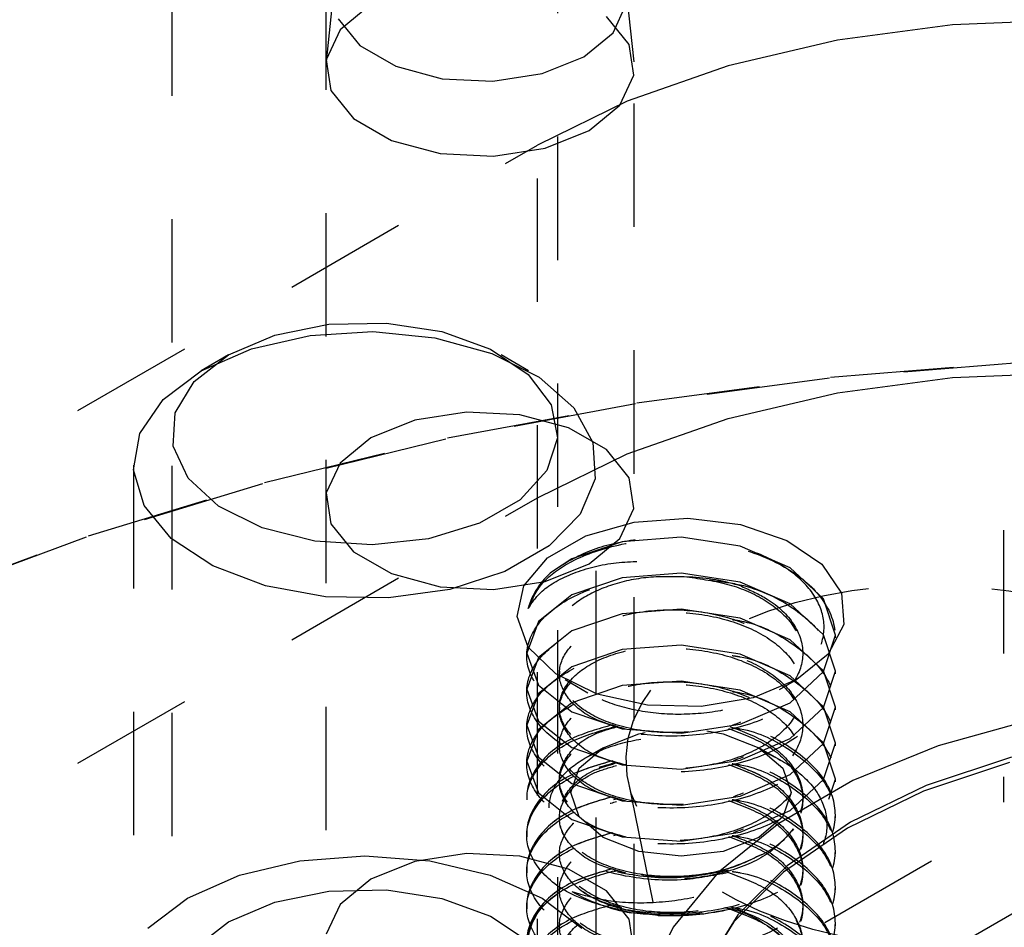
# Model space of a CAD drawing. Header units: inches. Extents: x 1907 to 2452, y -210 to -54.
# Tile 294 of 656: x 1997.147 to 1997.945, y -193.632 to -192.896. Entities that reach past the tile are written whole.
import ezdxf

# ---------------------------------------------------------------- set-up
doc = ezdxf.new("R2010")
doc.units = ezdxf.units.IN
doc.header["$LTSCALE"] = 0.5
doc.header["$MEASUREMENT"] = 0
doc.linetypes.add('HIDDEN', pattern=[0.225, 0.15, -0.075])
doc.layers.add('SID-M-H', color=4, linetype='HIDDEN')

msp = doc.modelspace()

# ---------------------------------------------------------------- linework, layer by layer
at = {"layer": 'SID-M-H'}
for p, q in [((1997.3951, -191.65277), (1997.3951, -194.06393)), ((1997.6451, -194.06393), (1997.6451, -191.65277)), ((1997.27051, -192.05771), (1997.27051, -193.69079)), ((1997.58301, -193.69079), (1997.58301, -192.05771)), ((1997.40145, -192.87333), (1997.39534, -192.93027)), ((1997.64486, -192.93027), (1997.63875, -192.87333)), ((1997.43171, -192.88371), (1997.40681, -192.90424)), ((1997.62784, -192.90658), (1997.63852, -192.88356)), ((1997.40528, -192.89534), (1997.42272, -192.91694)), ((1997.64084, -192.91606), (1997.62249, -192.89335)), ((1997.99837, -192.89649), (1997.90293, -192.90016)), ((1997.40681, -192.90424), (1997.39558, -192.92845)), ((1997.60416, -192.9261), (1997.62784, -192.90658)), ((1997.90293, -192.90016), (1997.80972, -192.91254)), ((1997.80972, -192.91254), (1997.7211, -192.93333)), ((1997.42272, -192.91694), (1997.45192, -192.93379)), ((1997.64463, -192.94103), (1997.64084, -192.91606)), ((1997.39558, -192.92845), (1997.39936, -192.95341)), ((1997.57034, -192.93977), (1997.60416, -192.9261)), ((1997.45192, -192.93379), (1997.48933, -192.94387)), ((1997.7211, -192.93333), (1997.63934, -192.96199)), ((1997.48933, -192.94387), (1997.53046, -192.94594)), ((1997.53046, -192.94594), (1997.57034, -192.93977)), ((1997.63339, -192.96523), (1997.64463, -192.94103)), ((1997.39936, -192.95341), (1997.41771, -192.97613)), ((1997.63934, -192.96199), (1997.56653, -192.9978)), ((1997.60849, -192.98576), (1997.63339, -192.96523)), ((1997.41771, -192.97613), (1997.4484, -192.99385)), ((1997.57293, -193.00014), (1997.60849, -192.98576)), ((1997.4484, -192.99385), (1997.48775, -193.00444)), ((1997.02113, -193.31265), (1997.56653, -192.9978)), ((1997.531, -193.00662), (1997.57293, -193.00014)), ((1997.56653, -194.32468), (1997.56653, -192.9978)), ((1997.48775, -193.00444), (1997.531, -193.00662)), ((1997.79934, -193.62772), (1998.67463, -193.12242)), ((1997.35375, -193.15173), (1997.39771, -193.14285)), ((1997.39771, -193.14285), (1997.44426, -193.14185)), ((1997.44426, -193.14185), (1997.48925, -193.14881)), ((1997.31628, -193.1677), (1997.35375, -193.15173)), ((1997.33487, -193.16265), (1997.38237, -193.15184)), ((1997.38237, -193.15184), (1997.43316, -193.14882)), ((1997.43316, -193.14882), (1997.48348, -193.15383)), ((1997.48348, -193.15383), (1997.5296, -193.16649)), ((1997.48925, -193.14881), (1997.52868, -193.16311)), ((1997.28862, -193.18934), (1997.31628, -193.1677)), ((1997.31626, -193.16771), (1997.29416, -193.18047)), ((1997.29418, -193.18046), (1997.33487, -193.16265)), ((1997.52868, -193.16311), (1997.55906, -193.18349)), ((1997.5296, -193.16649), (1997.56808, -193.18586)), ((1997.55937, -193.18047), (1997.53727, -193.16771)), ((1997.96303, -193.17361), (1997.80327, -193.1866)), ((1997.80398, -193.18563), (1997.96341, -193.17267)), ((1997.26333, -193.20395), (1997.29418, -193.18046)), ((1997.55906, -193.18349), (1997.57769, -193.20814)), ((1997.56808, -193.18586), (1997.59609, -193.21051)), ((1997.64708, -193.20645), (1997.80398, -193.18563)), ((1997.80972, -193.19833), (1997.90293, -193.18595)), ((1997.90293, -193.18595), (1997.99837, -193.18228)), ((1997.27324, -193.21471), (1997.28862, -193.18934)), ((1997.80327, -193.1866), (1997.64604, -193.20746)), ((1997.7211, -193.21912), (1997.80972, -193.19833)), ((1997.24459, -193.23137), (1997.26333, -193.20395)), ((1997.64604, -193.20746), (1997.4925, -193.23605)), ((1997.49385, -193.23498), (1997.64708, -193.20645)), ((1997.57769, -193.20814), (1997.5829, -193.23486)), ((1997.2715, -193.24158), (1997.27324, -193.21471)), ((1997.50921, -193.21396), (1997.46727, -193.22045)), ((1997.55245, -193.21615), (1997.50921, -193.21396)), ((1997.5918, -193.22674), (1997.55245, -193.21615)), ((1997.59609, -193.21051), (1997.61154, -193.23861)), ((1997.46727, -193.22045), (1997.43171, -193.23482)), ((1997.63934, -193.24778), (1997.7211, -193.21912)), ((1997.23937, -193.2607), (1997.24459, -193.23137)), ((1997.62249, -193.24446), (1997.5918, -193.22674)), ((1997.28355, -193.26755), (1997.2715, -193.24158)), ((1997.4925, -193.23605), (1997.34378, -193.27216)), ((1997.34545, -193.27101), (1997.49385, -193.23498)), ((1997.43171, -193.23482), (1997.40681, -193.25535)), ((1997.5829, -193.23486), (1997.57424, -193.26127)), ((1997.61154, -193.23861), (1997.61328, -193.26807)), ((1997.56653, -193.28359), (1997.63934, -193.24778)), ((1997.64084, -193.26717), (1997.62249, -193.24446)), ((1997.23926, -193.257), (1997.23926, -194.24255)), ((1997.40681, -193.25535), (1997.39558, -193.27956)), ((1997.61426, -194.24255), (1997.61426, -193.257)), ((1997.24805, -193.28974), (1997.23937, -193.2607)), ((1997.57424, -193.26127), (1997.55248, -193.28505)), ((1997.34378, -193.27216), (1997.20099, -193.31551)), ((1997.20295, -193.31427), (1997.34545, -193.27101)), ((1997.30833, -193.29032), (1997.28355, -193.26755)), ((1997.61328, -193.26807), (1997.60119, -193.29671)), ((1997.64463, -193.29214), (1997.64084, -193.26717)), ((1997.39558, -193.27956), (1997.39936, -193.30453)), ((1997.02113, -193.59844), (1997.56653, -193.28359)), ((1997.26998, -193.31637), (1997.24805, -193.28974)), ((1997.55248, -193.28505), (1997.51955, -193.30406)), ((1997.34363, -193.30786), (1997.30833, -193.29032)), ((1997.60119, -193.29671), (1997.57616, -193.3224)), ((1997.63339, -193.31635), (1997.64463, -193.29214)), ((1997.39936, -193.30453), (1997.41771, -193.32724)), ((1997.51955, -193.30406), (1997.47837, -193.31662)), ((1997.60577, -193.31422), (1997.64504, -193.30313)), ((1997.64504, -193.30313), (1997.68843, -193.30001)), ((1997.68843, -193.30001), (1997.73122, -193.30519)), ((1997.73122, -193.30519), (1997.76878, -193.31811)), ((1997.38632, -193.31861), (1997.34363, -193.30786)), ((1997.9443, -193.30968), (1997.9443, -193.53014)), ((1997.20099, -193.31551), (1997.06518, -193.36578)), ((1997.06743, -193.36444), (1997.20295, -193.31427)), ((1997.30354, -193.33858), (1997.26998, -193.31637)), ((1997.4326, -193.32162), (1997.38632, -193.31861)), ((1997.47837, -193.31662), (1997.4326, -193.32162)), ((1997.57485, -193.33206), (1997.60577, -193.31422)), ((1997.63511, -193.31906), (1997.59455, -193.33288)), ((1997.60849, -193.33687), (1997.63339, -193.31635)), ((1997.68294, -193.31539), (1997.63511, -193.31906)), ((1997.73078, -193.3227), (1997.68294, -193.31539)), ((1997.76878, -193.31811), (1997.79703, -193.33737)), ((1997.41771, -193.32724), (1997.4484, -193.34496)), ((1997.57616, -193.3224), (1997.54006, -193.34325)), ((1997.77133, -193.34017), (1997.73078, -193.3227)), ((1997.55565, -193.35474), (1997.57485, -193.33206)), ((1997.57293, -193.35125), (1997.60849, -193.33687)), ((1997.59455, -193.33288), (1997.57874, -193.34313)), ((1997.79703, -193.33737), (1997.81293, -193.36088)), ((1997.34623, -193.35475), (1997.30354, -193.33858)), ((1997.4484, -193.34496), (1997.48775, -193.35555)), ((1997.54006, -193.34325), (1997.49555, -193.35769)), ((1997.68294, -193.34455), (1997.63511, -193.34822)), ((1997.73078, -193.35187), (1997.68294, -193.34455)), ((1997.79843, -193.3654), (1997.77133, -193.34017)), ((1997.531, -193.35774), (1997.57293, -193.35125)), ((1997.63511, -193.34822), (1997.59455, -193.36204)), ((1997.77133, -193.36933), (1997.73078, -193.35187)), ((1997.3949, -193.36367), (1997.34623, -193.35475)), ((1997.49555, -193.35769), (1997.44594, -193.36467)), ((1997.48775, -193.35555), (1997.531, -193.35774)), ((1997.55024, -193.37978), (1997.55565, -193.35474)), ((1997.81293, -193.36088), (1997.81473, -193.3861)), ((1997.44594, -193.36467), (1997.3949, -193.36367)), ((1997.59455, -193.36204), (1997.56746, -193.38363)), ((1997.79843, -193.39456), (1997.77133, -193.36933)), ((1997.80794, -193.39484), (1997.79843, -193.3654)), ((1997.63511, -193.37738), (1997.59455, -193.3912)), ((1997.68294, -193.37371), (1997.63511, -193.37738)), ((1997.73078, -193.38103), (1997.68294, -193.37371)), ((1997.55921, -193.40448), (1997.55024, -193.37978)), ((1997.56746, -193.38363), (1997.55794, -193.40942)), ((1997.77133, -193.39849), (1997.73078, -193.38103)), ((1997.59455, -193.3912), (1997.56746, -193.41279)), ((1997.81473, -193.3861), (1997.80226, -193.41029)), ((1997.79843, -193.42373), (1997.77133, -193.39849)), ((1997.80794, -193.424), (1997.79843, -193.39456)), ((1997.79843, -193.42428), (1997.80794, -193.39484)), ((1997.80794, -193.39697), (1997.80794, -193.39484)), ((1997.55794, -193.40942), (1997.55794, -193.41155)), ((1997.55794, -193.40942), (1997.56746, -193.43521)), ((1997.58159, -193.42617), (1997.55921, -193.40448)), ((1997.63511, -193.40655), (1997.59455, -193.42037)), ((1997.68294, -193.40287), (1997.63511, -193.40655)), ((1997.73078, -193.41019), (1997.68294, -193.40287)), ((1997.56746, -193.41279), (1997.55794, -193.43858)), ((1997.77133, -193.42766), (1997.73078, -193.41019)), ((1997.80226, -193.41029), (1997.77685, -193.43083)), ((1997.59455, -193.42037), (1997.56746, -193.44195)), ((1997.58436, -193.424), (1997.58436, -193.42613)), ((1997.77133, -193.44951), (1997.79843, -193.42428)), ((1997.80794, -193.45316), (1997.79843, -193.42373)), ((1997.79843, -193.45344), (1997.80794, -193.424)), ((1997.80794, -193.42613), (1997.80794, -193.424)), ((1997.61496, -193.44248), (1997.58159, -193.42617)), ((1997.58901, -193.43082), (1997.60745, -193.44147)), ((1997.68294, -193.43204), (1997.63511, -193.43571)), ((1997.73078, -193.43935), (1997.68294, -193.43204)), ((1997.77685, -193.43083), (1997.74127, -193.44549)), ((1997.76278, -193.43895), (1997.77687, -193.43082)), ((1997.79843, -193.45289), (1997.77133, -193.42766)), ((1997.55794, -193.43858), (1997.55794, -193.44071)), ((1997.55794, -193.43858), (1997.56746, -193.46438)), ((1997.56746, -193.43521), (1997.59455, -193.4568)), ((1997.63511, -193.43571), (1997.59455, -193.44953)), ((1997.77133, -193.45682), (1997.73078, -193.43935)), ((1997.56746, -193.44195), (1997.55794, -193.46775)), ((1997.59455, -193.44953), (1997.56746, -193.47112)), ((1997.65569, -193.45165), (1997.61496, -193.44248)), ((1997.74127, -193.44549), (1997.69937, -193.4527)), ((1997.73078, -193.46698), (1997.77133, -193.44951)), ((1997.58436, -193.45316), (1997.58436, -193.45529)), ((1997.59455, -193.4568), (1997.63511, -193.47062)), ((1997.69937, -193.4527), (1997.65569, -193.45165)), ((1997.77133, -193.47867), (1997.79843, -193.45344)), ((1997.79843, -193.48205), (1997.77133, -193.45682)), ((1997.80794, -193.48233), (1997.79843, -193.45289)), ((1997.79843, -193.4826), (1997.80794, -193.45316)), ((1997.80794, -193.45529), (1997.80794, -193.45316)), ((1997.56746, -193.46438), (1997.59455, -193.48596)), ((1997.96776, -193.46329), (1997.89125, -193.4844)), ((1997.55794, -193.46775), (1997.55794, -193.46987)), ((1997.55794, -193.46775), (1997.56746, -193.49354)), ((1997.56746, -193.47112), (1997.55794, -193.49691)), ((1997.63511, -193.47062), (1997.68294, -193.47429)), ((1997.68294, -193.47429), (1997.73078, -193.46698)), ((1997.70394, -193.47233), (1997.71711, -193.4748)), ((1997.61981, -193.48598), (1997.64877, -193.4748)), ((1997.64877, -193.4748), (1997.65378, -193.47371)), ((1997.71711, -193.4748), (1997.74608, -193.48598)), ((1997.73078, -193.49614), (1997.77133, -193.47867)), ((1997.58436, -193.48233), (1997.58436, -193.48445)), ((1997.59455, -193.48596), (1997.63511, -193.49978)), ((1997.60045, -193.5027), (1997.61981, -193.48598)), ((1997.6198, -193.48598), (1997.60572, -193.49411)), ((1997.74608, -193.48598), (1997.76543, -193.5027)), ((1997.76433, -193.49652), (1997.74609, -193.48598)), ((1997.77133, -193.50784), (1997.79843, -193.4826)), ((1997.80794, -193.51149), (1997.79843, -193.48205)), ((1997.79843, -193.51176), (1997.80794, -193.48233)), ((1997.80794, -193.48445), (1997.80794, -193.48233)), ((1997.89125, -193.4844), (1997.82201, -193.51267)), ((1997.55794, -193.49691), (1997.55794, -193.49903)), ((1997.55794, -193.49691), (1997.56746, -193.5227)), ((1997.56746, -193.49354), (1997.59455, -193.51513)), ((1997.68294, -193.50345), (1997.73078, -193.49614)), ((1998.16905, -193.49491), (1997.7755, -193.72211)), ((1997.95065, -193.49361), (1997.88148, -193.51666)), ((1997.59366, -193.52242), (1997.60045, -193.5027)), ((1997.63511, -193.49978), (1997.68294, -193.50345)), ((1997.76543, -193.5027), (1997.77223, -193.52242)), ((1997.94916, -193.49809), (1997.87945, -193.52133)), ((1997.58436, -193.51149), (1997.58436, -193.51362)), ((1997.6401, -193.51322), (1997.87435, -194.65797)), ((1997.73078, -193.5253), (1997.77133, -193.50784)), ((1997.82201, -193.51267), (1997.76204, -193.54729)), ((1997.77133, -193.537), (1997.79843, -193.51176)), ((1997.80267, -193.5278), (1997.80794, -193.51149)), ((1997.80794, -193.51362), (1997.80794, -193.51149)), ((1997.59455, -193.51513), (1997.63511, -193.52895)), ((1997.87945, -193.52133), (1997.81779, -193.55119)), ((1997.88148, -193.51666), (1997.82029, -193.5463)), ((1997.55794, -193.52607), (1997.55794, -193.5282)), ((1997.56746, -193.5227), (1997.59455, -193.54429)), ((1997.60045, -193.54215), (1997.59366, -193.52242)), ((1997.63511, -193.52895), (1997.68294, -193.53262)), ((1997.68294, -193.53262), (1997.73078, -193.5253)), ((1997.77223, -193.52242), (1997.76543, -193.54215)), ((1997.73078, -193.55446), (1997.77133, -193.537)), ((1997.58436, -193.54065), (1997.58436, -193.54278)), ((1997.59455, -193.54429), (1997.63511, -193.55811)), ((1997.61981, -193.55887), (1997.60045, -193.54215)), ((1997.76543, -193.54215), (1997.74608, -193.55887)), ((1997.80794, -193.54278), (1997.80794, -193.54065)), ((1997.76204, -193.54729), (1997.71307, -193.58726)), ((1997.81779, -193.55119), (1997.76606, -193.58679)), ((1997.82029, -193.5463), (1997.76895, -193.58162)), ((1997.55794, -193.55523), (1997.55794, -193.55736)), ((1997.64877, -193.57004), (1997.61981, -193.55887)), ((1997.63511, -193.55811), (1997.68294, -193.56178)), ((1997.68294, -193.56178), (1997.73078, -193.55446)), ((1997.74608, -193.55887), (1997.71711, -193.57004)), ((1997.37422, -193.57759), (1997.42676, -193.5736)), ((1997.42676, -193.5736), (1997.4793, -193.57759)), ((1997.50921, -193.57161), (1997.46727, -193.57809)), ((1997.55245, -193.57379), (1997.50921, -193.57161)), ((1997.5918, -193.58438), (1997.55245, -193.57379)), ((1997.58436, -193.56981), (1997.58436, -193.57194)), ((1997.68294, -193.57397), (1997.64877, -193.57004)), ((1997.71711, -193.57004), (1997.68294, -193.57397)), ((1997.80794, -193.57194), (1997.80794, -193.56981)), ((1997.32526, -193.5893), (1997.37422, -193.57759)), ((1997.46727, -193.57809), (1997.43171, -193.59247)), ((1997.4793, -193.57759), (1997.52826, -193.5893)), ((1997.55794, -193.58439), (1997.55794, -193.58652)), ((1997.62249, -193.6021), (1997.5918, -193.58438)), ((1997.76895, -193.58162), (1997.72902, -193.62156)), ((1997.28322, -193.60792), (1997.32526, -193.5893)), ((1997.43171, -193.59247), (1997.40681, -193.613)), ((1997.52826, -193.5893), (1997.57031, -193.60792)), ((1997.71307, -193.58726), (1997.67651, -193.63143)), ((1997.76606, -193.58679), (1997.72581, -193.62703)), ((1997.39771, -193.60216), (1997.44426, -193.60115)), ((1997.44426, -193.60115), (1997.48925, -193.60811)), ((1997.58436, -193.59898), (1997.58436, -193.6011)), ((1997.80794, -193.6011), (1997.80794, -193.59898)), ((1997.25096, -193.63219), (1997.28322, -193.60792)), ((1997.35375, -193.61104), (1997.39771, -193.60216)), ((1997.48925, -193.60811), (1997.52868, -193.62242)), ((1997.57031, -193.60792), (1997.60257, -193.63219)), ((1997.64084, -193.62482), (1997.62249, -193.6021)), ((1997.31628, -193.62701), (1997.35375, -193.61104)), ((1997.40681, -193.613), (1997.39558, -193.6372)), ((1997.55794, -193.61356), (1997.55794, -193.61568)), ((1997.52868, -193.62242), (1997.55906, -193.6428)), ((1997.64463, -193.64978), (1997.64084, -193.62482)), ((1997.72902, -193.62156), (1997.7017, -193.66488)), ((1997.28862, -193.64864), (1997.31628, -193.62701)), ((1997.58436, -193.62814), (1997.58436, -193.63026)), ((1997.67651, -193.63143), (1997.6534, -193.67854)), ((1997.72581, -193.62703), (1997.69828, -193.67069)), ((1997.80794, -193.63026), (1997.80794, -193.62814))]:
    msp.add_line(p, q, dxfattribs=at)
for centre, radius, start, end in [((1997.61573, -193.38874), 0.05872, 129.03901, 164.75447), ((1997.68435, -193.50269), 0.15499, 72.07473, 88.00562), ((1997.71747, -193.5083), 0.07134, 295.17466, 322.48632), ((1997.67115, -193.46502), 0.15748, 240.89619, 259.54342)]:
    msp.add_arc(centre, radius, start, end, dxfattribs=at)
msp.add_ellipse((1997.89278, -193.50099), major_axis=(0.25441, -0.00763), ratio=0.576595, dxfattribs=at)
for points, knots in [([(1997.55907, -193.3733), (1997.56219, -193.36612), (1997.5684, -193.35184), (1997.59485, -193.33287), (1997.63381, -193.31944), (1997.68295, -193.31564), (1997.73202, -193.32309), (1997.77363, -193.34097), (1997.80143, -193.36681), (1997.8112, -193.39697), (1997.80143, -193.42712), (1997.77363, -193.45297), (1997.73202, -193.47084), (1997.68294, -193.4783), (1997.63386, -193.47448), (1997.59225, -193.46026), (1997.56445, -193.43806), (1997.55469, -193.41154), (1997.56444, -193.38508), (1997.5923, -193.36267), (1997.6337, -193.34925), (1997.66956, -193.34433), (1997.68798, -193.34741), (1997.69049, -193.34783)], [0, 0, 0, 0, 0.0421206, 0.0837759, 0.1342346, 0.1846933, 0.2351519, 0.2856106, 0.3360693, 0.3865279, 0.4369866, 0.4874452, 0.5379039, 0.5883626, 0.6388212, 0.6892799, 0.7397386, 0.7901972, 0.8406559, 0.8911145, 0.9415732, 0.9920319, 1, 1, 1, 1]), ([(1997.68974, -193.34779), (1997.67855, -193.34743), (1997.65611, -193.34671), (1997.62462, -193.35368), (1997.59918, -193.36598), (1997.58236, -193.38252), (1997.57646, -193.40154), (1997.58223, -193.42083), (1997.59933, -193.43806), (1997.62628, -193.45129), (1997.66003, -193.45869), (1997.69716, -193.45928), (1997.73351, -193.45268), (1997.76494, -193.43942), (1997.78798, -193.42067), (1997.79982, -193.39831), (1997.79875, -193.37469), (1997.78487, -193.35221), (1997.75918, -193.33351), (1997.72456, -193.32039), (1997.68456, -193.3145), (1997.6437, -193.31658), (1997.60572, -193.3259), (1997.58772, -193.3374), (1997.57874, -193.34313)], [0, 0, 0, 0, 0.040729, 0.081682, 0.122879, 0.164575, 0.206941, 0.24938, 0.292909, 0.336418, 0.380784, 0.425469, 0.470566, 0.516418, 0.562265, 0.609279, 0.656278, 0.704048, 0.752221, 0.800728, 0.850067, 0.899374, 0.949827, 1, 1, 1, 1]), ([(1997.55907, -193.3733), (1997.56174, -193.36922), (1997.56852, -193.35882), (1997.59065, -193.34517), (1997.6243, -193.33544), (1997.66268, -193.33436), (1997.70086, -193.33998), (1997.72179, -193.35021), (1997.73205, -193.35522)], [0, 0, 0, 0, 0.120343, 0.306124, 0.492172, 0.666514, 0.836461, 1, 1, 1, 1]), ([(1997.70566, -193.35015), (1997.71419, -193.35116), (1997.73895, -193.35407), (1997.77352, -193.37047), (1997.80146, -193.39588), (1997.81119, -193.42615), (1997.80143, -193.45628), (1997.77363, -193.48213), (1997.73202, -193.5), (1997.68294, -193.50746), (1997.63386, -193.50364), (1997.59225, -193.48942), (1997.56444, -193.46721), (1997.55471, -193.44076), (1997.56436, -193.414), (1997.59259, -193.39275), (1997.62004, -193.38056), (1997.63697, -193.37936), (1997.63791, -193.37929)], [0, 0, 0, 0, 0.035998, 0.104569, 0.173139, 0.241709, 0.310279, 0.378849, 0.44742, 0.51599, 0.58456, 0.65313, 0.721701, 0.790271, 0.858841, 0.927411, 0.995981, 1, 1, 1, 1]), ([(1997.68974, -193.34779), (1997.70144, -193.34954), (1997.72475, -193.35302), (1997.7551, -193.36733), (1997.77639, -193.38735), (1997.78412, -193.41159), (1997.77628, -193.43559), (1997.75569, -193.45612), (1997.73437, -193.46418), (1997.72436, -193.46796)], [0, 0, 0, 0, 0.13649, 0.272123, 0.421143, 0.570162, 0.719181, 0.8682, 1, 1, 1, 1]), ([(1997.73205, -193.35522), (1997.73923, -193.35845), (1997.75705, -193.36649), (1997.77633, -193.38533), (1997.78411, -193.4094), (1997.77638, -193.43359), (1997.75446, -193.45435), (1997.72165, -193.46884), (1997.68294, -193.4751), (1997.64423, -193.47248), (1997.61142, -193.46165), (1997.58949, -193.44452), (1997.58179, -193.424), (1997.58949, -193.40348), (1997.61142, -193.38636), (1997.64423, -193.37552), (1997.68294, -193.3729), (1997.72165, -193.37917), (1997.75446, -193.39365), (1997.77639, -193.41442), (1997.78409, -193.43858), (1997.77639, -193.46275), (1997.75446, -193.48352), (1997.72165, -193.498), (1997.68294, -193.50427), (1997.64423, -193.50164), (1997.61142, -193.49081), (1997.58949, -193.47369), (1997.58179, -193.45316), (1997.58949, -193.43264), (1997.61142, -193.41552), (1997.64423, -193.40469), (1997.68294, -193.40206), (1997.72165, -193.40833), (1997.75446, -193.42281), (1997.77639, -193.44358), (1997.78409, -193.46775), (1997.77639, -193.49191), (1997.75446, -193.51268), (1997.72165, -193.52716), (1997.68294, -193.53343), (1997.64423, -193.53081), (1997.61142, -193.51997), (1997.58949, -193.50285), (1997.58179, -193.48233), (1997.58949, -193.4618), (1997.61142, -193.44468), (1997.64423, -193.43385), (1997.68294, -193.43123), (1997.72165, -193.43749), (1997.75446, -193.45197), (1997.77639, -193.47274), (1997.78409, -193.49691), (1997.77639, -193.52108), (1997.75446, -193.54184), (1997.72165, -193.55632), (1997.68294, -193.56259), (1997.64423, -193.55997), (1997.61141, -193.54913), (1997.58951, -193.53203), (1997.58173, -193.51143), (1997.58973, -193.49117), (1997.60763, -193.47561), (1997.62527, -193.47063), (1997.63174, -193.46881)], [0, 0, 0, 0, 0.011009, 0.027334, 0.04366, 0.059986, 0.076312, 0.092637, 0.108963, 0.125289, 0.141615, 0.15794, 0.174266, 0.190592, 0.206918, 0.223243, 0.239569, 0.255895, 0.27222, 0.288546, 0.304872, 0.321198, 0.337523, 0.353849, 0.370175, 0.386501, 0.402826, 0.419152, 0.435478, 0.451803, 0.468129, 0.484455, 0.500781, 0.517106, 0.533432, 0.549758, 0.566084, 0.582409, 0.598735, 0.615061, 0.631387, 0.647712, 0.664038, 0.680364, 0.696689, 0.713015, 0.729341, 0.745667, 0.761992, 0.778318, 0.794644, 0.81097, 0.827295, 0.843621, 0.859947, 0.876273, 0.892598, 0.908924, 0.92525, 0.941575, 0.957901, 0.974227, 0.990553, 1, 1, 1, 1]), ([(1997.63791, -193.47084), (1997.62921, -193.46845), (1997.60925, -193.46298), (1997.58964, -193.4465), (1997.58175, -193.42617), (1997.5895, -193.40559), (1997.61142, -193.38849), (1997.64423, -193.37765), (1997.68294, -193.37503), (1997.72165, -193.38129), (1997.75447, -193.39578), (1997.77638, -193.41653), (1997.78412, -193.44074), (1997.77627, -193.46475), (1997.75587, -193.48514), (1997.73482, -193.49311), (1997.72507, -193.4968)], [0, 0, 0, 0, 0.05659, 0.129937, 0.203285, 0.276632, 0.349979, 0.423326, 0.496674, 0.570021, 0.643368, 0.716715, 0.790062, 0.86341, 0.936757, 1, 1, 1, 1]), ([(1997.72436, -193.38217), (1997.72651, -193.38248), (1997.74471, -193.38503), (1997.77334, -193.39995), (1997.80151, -193.42496), (1997.81117, -193.45534), (1997.80144, -193.48543), (1997.77363, -193.51129), (1997.73202, -193.52916), (1997.68294, -193.53662), (1997.63386, -193.53281), (1997.59225, -193.51858), (1997.56444, -193.49637), (1997.55471, -193.46993), (1997.56436, -193.44316), (1997.59259, -193.42191), (1997.62004, -193.40972), (1997.63697, -193.40852), (1997.63791, -193.40846)], [0, 0, 0, 0, 0.009448, 0.079907, 0.150366, 0.220824, 0.291283, 0.361742, 0.432201, 0.502659, 0.573118, 0.643577, 0.714036, 0.784494, 0.854953, 0.925412, 0.995871, 1, 1, 1, 1]), ([(1997.63791, -193.5), (1997.62921, -193.49761), (1997.60925, -193.49214), (1997.58964, -193.47566), (1997.58175, -193.45533), (1997.5895, -193.43476), (1997.61142, -193.41765), (1997.64423, -193.40681), (1997.68294, -193.40419), (1997.72165, -193.41046), (1997.75447, -193.42494), (1997.77638, -193.44569), (1997.78412, -193.46991), (1997.77627, -193.49391), (1997.75587, -193.5143), (1997.73482, -193.52228), (1997.72507, -193.52597)], [0, 0, 0, 0, 0.0565902, 0.1299374, 0.2032846, 0.2766318, 0.3499791, 0.4233263, 0.4966735, 0.5700207, 0.643368, 0.7167152, 0.7900624, 0.8634096, 0.9367569, 1, 1, 1, 1]), ([(1997.72436, -193.41134), (1997.72651, -193.41164), (1997.74471, -193.41419), (1997.77334, -193.42911), (1997.80151, -193.45412), (1997.81117, -193.4845), (1997.80144, -193.5146), (1997.77363, -193.54046), (1997.73202, -193.55832), (1997.68294, -193.56578), (1997.63386, -193.56197), (1997.59225, -193.54775), (1997.56444, -193.52553), (1997.55471, -193.49909), (1997.56436, -193.47232), (1997.59259, -193.45107), (1997.62004, -193.43889), (1997.63697, -193.43769), (1997.63791, -193.43762)], [0, 0, 0, 0, 0.009448, 0.079907, 0.150366, 0.220824, 0.291283, 0.361742, 0.432201, 0.502659, 0.573118, 0.643577, 0.714036, 0.784494, 0.854953, 0.925412, 0.995871, 1, 1, 1, 1]), ([(1997.63791, -193.52916), (1997.62921, -193.52678), (1997.60925, -193.5213), (1997.58964, -193.50482), (1997.58175, -193.48449), (1997.5895, -193.46392), (1997.61142, -193.44681), (1997.64423, -193.43597), (1997.68294, -193.43335), (1997.72165, -193.43962), (1997.75447, -193.4541), (1997.77638, -193.47486), (1997.78412, -193.49907), (1997.77627, -193.52307), (1997.75587, -193.54347), (1997.73482, -193.55144), (1997.72507, -193.55513)], [0, 0, 0, 0, 0.05659, 0.129937, 0.203285, 0.276632, 0.349979, 0.423326, 0.496674, 0.570021, 0.643368, 0.716715, 0.790062, 0.86341, 0.936757, 1, 1, 1, 1]), ([(1997.72436, -193.4405), (1997.72651, -193.4408), (1997.74471, -193.44335), (1997.77353, -193.45829), (1997.80086, -193.48321), (1997.81133, -193.50846), (1997.8054, -193.52276), (1997.80352, -193.5273)], [0, 0, 0, 0, 0.03726, 0.315129, 0.592997, 0.870865, 1, 1, 1, 1]), ([(1997.62757, -193.46744), (1997.61592, -193.47075), (1997.58995, -193.47812), (1997.56462, -193.49974), (1997.55464, -193.52603), (1997.56445, -193.55258), (1997.59227, -193.57483), (1997.63376, -193.58881), (1997.68011, -193.59325), (1997.70873, -193.58758), (1997.7215, -193.58504)], [0, 0, 0, 0, 0.106844, 0.238073, 0.369301, 0.500529, 0.631757, 0.762986, 0.894214, 1, 1, 1, 1]), ([(1997.62757, -193.4966), (1997.61592, -193.49991), (1997.58995, -193.50729), (1997.56462, -193.5289), (1997.55464, -193.55518), (1997.56446, -193.58176), (1997.59225, -193.60394), (1997.63386, -193.61817), (1997.68294, -193.62198), (1997.73202, -193.61452), (1997.77363, -193.59665), (1997.80144, -193.57079), (1997.81117, -193.5407), (1997.80151, -193.51031), (1997.77333, -193.48532), (1997.74494, -193.47045), (1997.72698, -193.46791), (1997.72507, -193.46764)], [0, 0, 0, 0, 0.058434, 0.130204, 0.201974, 0.273743, 0.345513, 0.417283, 0.489053, 0.560823, 0.632592, 0.704362, 0.776132, 0.847902, 0.919672, 0.991442, 1, 1, 1, 1]), ([(1997.7215, -193.58717), (1997.70873, -193.5897), (1997.68011, -193.59538), (1997.63376, -193.59094), (1997.59228, -193.57695), (1997.56445, -193.5547), (1997.55465, -193.52816), (1997.56459, -193.50184), (1997.59053, -193.47989), (1997.61733, -193.47233), (1997.62979, -193.46881)], [0, 0, 0, 0, 0.105033, 0.235326, 0.36562, 0.495914, 0.626208, 0.756501, 0.886795, 1, 1, 1, 1]), ([(1997.72436, -193.46966), (1997.72651, -193.46996), (1997.74471, -193.47252), (1997.77334, -193.48743), (1997.80151, -193.51245), (1997.81117, -193.54282), (1997.80144, -193.57292), (1997.77363, -193.59878), (1997.73202, -193.61665), (1997.68294, -193.62411), (1997.63386, -193.62029), (1997.59225, -193.60606), (1997.56446, -193.58388), (1997.55465, -193.55732), (1997.56459, -193.53101), (1997.59053, -193.50905), (1997.61733, -193.50149), (1997.62979, -193.49797)], [0, 0, 0, 0, 0.009576, 0.08099, 0.152403, 0.223817, 0.295231, 0.366644, 0.438058, 0.509471, 0.580885, 0.652298, 0.723712, 0.795126, 0.866539, 0.937953, 1, 1, 1, 1]), ([(1997.72244, -193.46881), (1997.73315, -193.47283), (1997.75519, -193.48112), (1997.7763, -193.50201), (1997.78411, -193.52604), (1997.77638, -193.55025), (1997.75446, -193.571), (1997.72165, -193.58548), (1997.68294, -193.59175), (1997.64423, -193.58913), (1997.61141, -193.57829), (1997.58951, -193.56119), (1997.58173, -193.54059), (1997.58973, -193.52034), (1997.60763, -193.50477), (1997.62527, -193.49979), (1997.63174, -193.49797)], [0, 0, 0, 0, 0.06985, 0.143796, 0.217743, 0.29169, 0.365636, 0.439583, 0.513529, 0.587476, 0.661422, 0.735369, 0.809316, 0.883262, 0.957209, 1, 1, 1, 1]), ([(1997.63791, -193.55832), (1997.62921, -193.55594), (1997.60925, -193.55046), (1997.58966, -193.534), (1997.58169, -193.5136), (1997.58975, -193.4933), (1997.60736, -193.47789), (1997.62463, -193.47299), (1997.63075, -193.47126)], [0, 0, 0, 0, 0.14505, 0.333051, 0.521052, 0.709054, 0.897055, 1, 1, 1, 1]), ([(1997.7215, -193.47052), (1997.73255, -193.47466), (1997.75495, -193.48306), (1997.7763, -193.50412), (1997.78414, -193.5282), (1997.77627, -193.55224), (1997.75587, -193.57263), (1997.73482, -193.5806), (1997.72507, -193.58429)], [0, 0, 0, 0, 0.166869, 0.338216, 0.509563, 0.68091, 0.852257, 1, 1, 1, 1]), ([(1997.74781, -193.57287), (1997.73888, -193.57717), (1997.72101, -193.58578), (1997.68746, -193.59132), (1997.65334, -193.59059), (1997.62157, -193.58346), (1997.59597, -193.57044), (1997.57939, -193.55331), (1997.57408, -193.53373), (1997.58071, -193.51406), (1997.59887, -193.49661), (1997.62693, -193.48339), (1997.66175, -193.47622), (1997.69976, -193.47605), (1997.7367, -193.48322), (1997.76836, -193.49713), (1997.79125, -193.51655), (1997.80253, -193.5395), (1997.80059, -193.56359), (1997.78563, -193.58634), (1997.75873, -193.6051), (1997.72299, -193.61794), (1997.68226, -193.62374), (1997.65565, -193.62115), (1997.64257, -193.61988)], [0, 0, 0, 0, 0.0410505, 0.082101, 0.1231263, 0.1651756, 0.2073803, 0.2501556, 0.2935314, 0.3370485, 0.3815882, 0.4261065, 0.4715569, 0.517253, 0.5634349, 0.6103006, 0.65723, 0.7052591, 0.7532701, 0.8021306, 0.8513181, 0.900915, 0.9512705, 1, 1, 1, 1]), ([(1997.62667, -193.49691), (1997.61534, -193.50013), (1997.58973, -193.50743), (1997.56458, -193.52893), (1997.5548, -193.55509), (1997.56384, -193.58211), (1997.58432, -193.59578), (1997.59455, -193.60261)], [0, 0, 0, 0, 0.16526, 0.373945, 0.58263, 0.791315, 1, 1, 1, 1]), ([(1997.62757, -193.52576), (1997.61592, -193.52907), (1997.58995, -193.53645), (1997.56462, -193.55806), (1997.55464, -193.58435), (1997.56446, -193.61092), (1997.59225, -193.6331), (1997.63386, -193.64733), (1997.68294, -193.65114), (1997.73202, -193.64368), (1997.77363, -193.62582), (1997.80144, -193.59996), (1997.81117, -193.56986), (1997.80151, -193.53948), (1997.77333, -193.51449), (1997.74494, -193.49962), (1997.72698, -193.49708), (1997.72507, -193.4968)], [0, 0, 0, 0, 0.058434, 0.130204, 0.201974, 0.273743, 0.345513, 0.417283, 0.489053, 0.560823, 0.632592, 0.704362, 0.776132, 0.847902, 0.919672, 0.991442, 1, 1, 1, 1]), ([(1997.62667, -193.52607), (1997.61534, -193.5293), (1997.58972, -193.5366), (1997.56463, -193.55807), (1997.55464, -193.58434), (1997.56446, -193.61092), (1997.59225, -193.6331), (1997.63386, -193.64733), (1997.68294, -193.65114), (1997.73202, -193.64368), (1997.77363, -193.62582), (1997.80144, -193.59996), (1997.81117, -193.56986), (1997.80151, -193.53947), (1997.77332, -193.5145), (1997.74515, -193.49968), (1997.72743, -193.49715), (1997.72574, -193.49691)], [0, 0, 0, 0, 0.056984, 0.128941, 0.200899, 0.272856, 0.344814, 0.416771, 0.488729, 0.560686, 0.632644, 0.704601, 0.776559, 0.848516, 0.920474, 0.992431, 1, 1, 1, 1]), ([(1997.72436, -193.49882), (1997.72651, -193.49912), (1997.74471, -193.50168), (1997.77334, -193.51659), (1997.80151, -193.54161), (1997.81117, -193.57199), (1997.80144, -193.60208), (1997.77363, -193.62794), (1997.73202, -193.64581), (1997.68294, -193.65327), (1997.63386, -193.64946), (1997.59225, -193.63523), (1997.56446, -193.61304), (1997.55465, -193.58648), (1997.56459, -193.56017), (1997.59053, -193.53821), (1997.61733, -193.53065), (1997.62979, -193.52713)], [0, 0, 0, 0, 0.009576, 0.08099, 0.152403, 0.223817, 0.295231, 0.366644, 0.438058, 0.509471, 0.580885, 0.652298, 0.723712, 0.795126, 0.866539, 0.937953, 1, 1, 1, 1]), ([(1997.64257, -193.61988), (1997.62538, -193.61566), (1997.59337, -193.60779), (1997.56455, -193.58374), (1997.55462, -193.55735), (1997.5646, -193.531), (1997.59053, -193.50905), (1997.61733, -193.50149), (1997.62979, -193.49797)], [0, 0, 0, 0, 0.192396, 0.358268, 0.52414, 0.690012, 0.855884, 1, 1, 1, 1]), ([(1997.74781, -193.57287), (1997.73808, -193.57739), (1997.71868, -193.5864), (1997.68171, -193.59159), (1997.64426, -193.58915), (1997.61141, -193.57828), (1997.58952, -193.56119), (1997.58171, -193.54058), (1997.5898, -193.52039), (1997.60652, -193.50542), (1997.62259, -193.50078), (1997.62757, -193.49934)], [0, 0, 0, 0, 0.110911, 0.221143, 0.341928, 0.462714, 0.583499, 0.704284, 0.82507, 0.945855, 1, 1, 1, 1]), ([(1997.72436, -193.49882), (1997.73437, -193.5026), (1997.75569, -193.51066), (1997.77628, -193.53119), (1997.78412, -193.5552), (1997.77638, -193.57941), (1997.75446, -193.60016), (1997.72165, -193.61465), (1997.68294, -193.62091), (1997.64423, -193.61829), (1997.61141, -193.60745), (1997.58951, -193.59035), (1997.58173, -193.56976), (1997.58973, -193.5495), (1997.60763, -193.53393), (1997.62527, -193.52896), (1997.63174, -193.52713)], [0, 0, 0, 0, 0.065694, 0.139971, 0.214248, 0.288525, 0.362802, 0.437079, 0.511356, 0.585633, 0.65991, 0.734187, 0.808464, 0.882741, 0.957017, 1, 1, 1, 1]), ([(1997.72507, -193.49914), (1997.73482, -193.50283), (1997.75587, -193.5108), (1997.77627, -193.53119), (1997.78412, -193.5552), (1997.77638, -193.57941), (1997.75447, -193.60016), (1997.72165, -193.61465), (1997.68294, -193.62091), (1997.64423, -193.61829), (1997.61141, -193.60745), (1997.58951, -193.59035), (1997.58173, -193.56975), (1997.58974, -193.54951), (1997.60736, -193.53409), (1997.62463, -193.52919), (1997.63075, -193.52746)], [0, 0, 0, 0, 0.064299, 0.138872, 0.213444, 0.288016, 0.362588, 0.43716, 0.511733, 0.586305, 0.660877, 0.735449, 0.810021, 0.884594, 0.959166, 1, 1, 1, 1]), ([(1997.7215, -193.49968), (1997.73255, -193.50383), (1997.75494, -193.51222), (1997.77631, -193.53329), (1997.78411, -193.55733), (1997.77638, -193.58153), (1997.75446, -193.60229), (1997.72165, -193.61677), (1997.68294, -193.62304), (1997.64423, -193.62042), (1997.61141, -193.60958), (1997.58951, -193.59248), (1997.58173, -193.57188), (1997.58974, -193.55164), (1997.60736, -193.53622), (1997.62463, -193.53132), (1997.63075, -193.52959)], [0, 0, 0, 0, 0.0720237, 0.1459803, 0.2199369, 0.2938935, 0.3678501, 0.4418068, 0.5157634, 0.58972, 0.6636766, 0.7376332, 0.8115898, 0.8855464, 0.959503, 1, 1, 1, 1]), ([(1997.77405, -193.55175), (1997.76774, -193.55893), (1997.75512, -193.57327), (1997.72148, -193.58757), (1997.68299, -193.59389), (1997.64422, -193.59125), (1997.61142, -193.58042), (1997.58951, -193.56332), (1997.58173, -193.54272), (1997.58974, -193.52247), (1997.60736, -193.50705), (1997.62463, -193.50216), (1997.63075, -193.50042)], [0, 0, 0, 0, 0.10495, 0.209664, 0.314378, 0.419092, 0.523806, 0.62852, 0.733233, 0.837947, 0.942661, 1, 1, 1, 1]), ([(1997.63791, -193.58748), (1997.62921, -193.5851), (1997.60925, -193.57962), (1997.58966, -193.56316), (1997.58169, -193.54276), (1997.58975, -193.52246), (1997.60736, -193.50705), (1997.62463, -193.50216), (1997.63075, -193.50042)], [0, 0, 0, 0, 0.14505, 0.333051, 0.521052, 0.709054, 0.897055, 1, 1, 1, 1]), ([(1997.7215, -193.49968), (1997.73255, -193.50383), (1997.75495, -193.51222), (1997.7763, -193.53328), (1997.78414, -193.55736), (1997.77627, -193.58141), (1997.75587, -193.60179), (1997.73482, -193.60976), (1997.72507, -193.61345)], [0, 0, 0, 0, 0.166869, 0.338216, 0.509563, 0.68091, 0.852257, 1, 1, 1, 1]), ([(1997.62757, -193.55492), (1997.61592, -193.55823), (1997.58995, -193.56561), (1997.56462, -193.58722), (1997.55464, -193.61351), (1997.56446, -193.64008), (1997.59225, -193.66226), (1997.63386, -193.67649), (1997.68294, -193.68031), (1997.73202, -193.67285), (1997.77363, -193.65498), (1997.80144, -193.62912), (1997.81117, -193.59902), (1997.80151, -193.56864), (1997.77333, -193.54365), (1997.74494, -193.52878), (1997.72698, -193.52624), (1997.72507, -193.52597)], [0, 0, 0, 0, 0.058434, 0.130204, 0.201974, 0.273743, 0.345513, 0.417283, 0.489053, 0.560823, 0.632592, 0.704362, 0.776132, 0.847902, 0.919672, 0.991442, 1, 1, 1, 1]), ([(1997.62667, -193.55523), (1997.61534, -193.55846), (1997.58972, -193.56576), (1997.56463, -193.58723), (1997.55464, -193.61351), (1997.56446, -193.64008), (1997.59225, -193.66226), (1997.63386, -193.67649), (1997.68294, -193.68031), (1997.73202, -193.67285), (1997.77363, -193.65498), (1997.80144, -193.62912), (1997.81117, -193.59902), (1997.80151, -193.56863), (1997.77332, -193.54366), (1997.74515, -193.52884), (1997.72743, -193.52631), (1997.72574, -193.52607)], [0, 0, 0, 0, 0.056984, 0.128941, 0.200899, 0.272856, 0.344814, 0.416771, 0.488729, 0.560686, 0.632644, 0.704601, 0.776559, 0.848516, 0.920474, 0.992431, 1, 1, 1, 1]), ([(1997.72436, -193.52798), (1997.72651, -193.52829), (1997.74471, -193.53084), (1997.77334, -193.54576), (1997.80151, -193.57077), (1997.81117, -193.60115), (1997.80144, -193.63125), (1997.77363, -193.6571), (1997.73202, -193.67497), (1997.68294, -193.68243), (1997.63386, -193.67862), (1997.59225, -193.66439), (1997.56446, -193.64221), (1997.55465, -193.61564), (1997.56459, -193.58933), (1997.59053, -193.56738), (1997.61733, -193.55981), (1997.62979, -193.5563)], [0, 0, 0, 0, 0.009576, 0.08099, 0.152403, 0.223817, 0.295231, 0.366644, 0.438058, 0.509471, 0.580885, 0.652298, 0.723712, 0.795126, 0.866539, 0.937953, 1, 1, 1, 1]), ([(1997.72436, -193.52798), (1997.73437, -193.53177), (1997.75569, -193.53982), (1997.77628, -193.56035), (1997.78412, -193.58436), (1997.77638, -193.60857), (1997.75446, -193.62933), (1997.72165, -193.64381), (1997.68294, -193.65008), (1997.64423, -193.64746), (1997.61141, -193.63661), (1997.58951, -193.61952), (1997.58171, -193.59891), (1997.5898, -193.57871), (1997.60652, -193.56374), (1997.62259, -193.5591), (1997.62757, -193.55767)], [0, 0, 0, 0, 0.066337, 0.14134, 0.216343, 0.291347, 0.36635, 0.441354, 0.516357, 0.591361, 0.666364, 0.741368, 0.816371, 0.891375, 0.966378, 1, 1, 1, 1]), ([(1997.72436, -193.52798), (1997.73437, -193.53177), (1997.75569, -193.53982), (1997.77628, -193.56035), (1997.78412, -193.58436), (1997.77638, -193.60857), (1997.75446, -193.62933), (1997.72165, -193.64381), (1997.68294, -193.65008), (1997.64423, -193.64745), (1997.61141, -193.63661), (1997.58951, -193.61951), (1997.58173, -193.59892), (1997.58973, -193.57866), (1997.60763, -193.5631), (1997.62527, -193.55812), (1997.63174, -193.5563)], [0, 0, 0, 0, 0.065694, 0.139971, 0.214248, 0.288525, 0.362802, 0.437079, 0.511356, 0.585633, 0.65991, 0.734187, 0.808464, 0.882741, 0.957017, 1, 1, 1, 1]), ([(1997.7215, -193.52884), (1997.73255, -193.53299), (1997.75495, -193.54139), (1997.7763, -193.56245), (1997.78414, -193.58653), (1997.77628, -193.61057), (1997.75569, -193.63109), (1997.73437, -193.63915), (1997.72436, -193.64293)], [0, 0, 0, 0, 0.166236, 0.336934, 0.507632, 0.678329, 0.849027, 1, 1, 1, 1]), ([(1997.63497, -193.61568), (1997.62734, -193.61356), (1997.60848, -193.60832), (1997.5897, -193.5923), (1997.58168, -193.57193), (1997.58975, -193.55162), (1997.60736, -193.53622), (1997.62463, -193.53132), (1997.63075, -193.52959)], [0, 0, 0, 0, 0.130047, 0.321347, 0.512647, 0.703948, 0.895248, 1, 1, 1, 1]), ([(1997.59455, -193.60261), (1997.60395, -193.60535), (1997.6245, -193.61133), (1997.66273, -193.6124), (1997.70294, -193.60638), (1997.73761, -193.59188), (1997.76288, -193.57328), (1997.77055, -193.55849), (1997.77405, -193.55175)], [0, 0, 0, 0, 0.153939, 0.336405, 0.518992, 0.693641, 0.860251, 1, 1, 1, 1]), ([(1997.62757, -193.58409), (1997.61592, -193.5874), (1997.58995, -193.59477), (1997.56462, -193.61639), (1997.55464, -193.64267), (1997.56446, -193.66924), (1997.59225, -193.69142), (1997.63386, -193.70566), (1997.68294, -193.70947), (1997.73202, -193.70201), (1997.77363, -193.68414), (1997.80144, -193.65828), (1997.81117, -193.62819), (1997.80151, -193.5978), (1997.77333, -193.57281), (1997.74494, -193.55794), (1997.72698, -193.5554), (1997.72507, -193.55513)], [0, 0, 0, 0, 0.058434, 0.130204, 0.201974, 0.273743, 0.345513, 0.417283, 0.489053, 0.560823, 0.632592, 0.704362, 0.776132, 0.847902, 0.919672, 0.991442, 1, 1, 1, 1]), ([(1997.62667, -193.58439), (1997.61534, -193.58762), (1997.58972, -193.59492), (1997.56463, -193.61639), (1997.55464, -193.64267), (1997.56446, -193.66924), (1997.59225, -193.69142), (1997.63386, -193.70566), (1997.68294, -193.70947), (1997.73202, -193.70201), (1997.77363, -193.68414), (1997.80144, -193.65828), (1997.81117, -193.62819), (1997.80151, -193.5978), (1997.77332, -193.57283), (1997.74515, -193.558), (1997.72743, -193.55547), (1997.72574, -193.55523)], [0, 0, 0, 0, 0.056984, 0.128941, 0.200899, 0.272856, 0.344814, 0.416771, 0.488729, 0.560686, 0.632644, 0.704601, 0.776559, 0.848516, 0.920474, 0.992431, 1, 1, 1, 1]), ([(1997.72436, -193.55715), (1997.72651, -193.55745), (1997.74471, -193.56), (1997.77334, -193.57492), (1997.80151, -193.59993), (1997.81117, -193.63031), (1997.80144, -193.66041), (1997.77363, -193.68627), (1997.73202, -193.70413), (1997.68294, -193.71159), (1997.63386, -193.70778), (1997.59225, -193.69355), (1997.56446, -193.67137), (1997.55465, -193.6448), (1997.56459, -193.61849), (1997.59053, -193.59654), (1997.61733, -193.58897), (1997.62979, -193.58546)], [0, 0, 0, 0, 0.009576, 0.08099, 0.152403, 0.223817, 0.295231, 0.366644, 0.438058, 0.509471, 0.580885, 0.652298, 0.723712, 0.795126, 0.866539, 0.937953, 1, 1, 1, 1]), ([(1997.72436, -193.55715), (1997.72651, -193.55745), (1997.74471, -193.56), (1997.77334, -193.57492), (1997.80151, -193.59993), (1997.81117, -193.63031), (1997.80144, -193.66041), (1997.77362, -193.68627), (1997.73205, -193.70412), (1997.68282, -193.71164), (1997.63431, -193.70761), (1997.59661, -193.69604), (1997.58353, -193.68403), (1997.57871, -193.6796)], [0, 0, 0, 0, 0.0137973, 0.1166901, 0.2195829, 0.3224757, 0.4253685, 0.5282613, 0.631154, 0.7340468, 0.8369396, 0.9398324, 1, 1, 1, 1]), ([(1997.72436, -193.55715), (1997.73437, -193.56093), (1997.75569, -193.56898), (1997.77628, -193.58951), (1997.78412, -193.61352), (1997.77638, -193.63773), (1997.75446, -193.65849), (1997.72165, -193.67297), (1997.68294, -193.67924), (1997.64423, -193.67662), (1997.61141, -193.66578), (1997.58951, -193.64868), (1997.58173, -193.62808), (1997.58974, -193.60783), (1997.60736, -193.59241), (1997.62463, -193.58752), (1997.63075, -193.58578)], [0, 0, 0, 0, 0.0658461, 0.140295, 0.214744, 0.2891929, 0.3636419, 0.4380908, 0.5125398, 0.5869887, 0.6614376, 0.7358866, 0.8103355, 0.8847845, 0.9592334, 1, 1, 1, 1]), ([(1997.72436, -193.55715), (1997.73437, -193.56093), (1997.75569, -193.56898), (1997.77628, -193.58951), (1997.78412, -193.61352), (1997.77638, -193.63773), (1997.75446, -193.65849), (1997.72165, -193.67297), (1997.68294, -193.67924), (1997.64423, -193.67662), (1997.61141, -193.66578), (1997.58951, -193.64868), (1997.58173, -193.62808), (1997.58973, -193.60782), (1997.60763, -193.59226), (1997.62527, -193.58728), (1997.63174, -193.58546)], [0, 0, 0, 0, 0.065694, 0.1399709, 0.2142479, 0.2885249, 0.3628018, 0.4370788, 0.5113557, 0.5856327, 0.6599096, 0.7341866, 0.8084635, 0.8827405, 0.9570175, 1, 1, 1, 1]), ([(1997.63791, -193.64581), (1997.62921, -193.64342), (1997.60925, -193.63795), (1997.58966, -193.62149), (1997.58169, -193.60108), (1997.58975, -193.58079), (1997.60736, -193.56538), (1997.62463, -193.56048), (1997.63075, -193.55875)], [0, 0, 0, 0, 0.14505, 0.333051, 0.521052, 0.709054, 0.897055, 1, 1, 1, 1]), ([(1997.7215, -193.55801), (1997.73255, -193.56215), (1997.75494, -193.57054), (1997.77632, -193.59163), (1997.78409, -193.61561), (1997.77646, -193.64002), (1997.75418, -193.66), (1997.73279, -193.6718), (1997.71971, -193.67389), (1997.71923, -193.67396)], [0, 0, 0, 0, 0.161987, 0.328321, 0.494656, 0.66099, 0.827324, 0.993658, 1, 1, 1, 1]), ([(1997.7215, -193.55801), (1997.73255, -193.56215), (1997.75495, -193.57055), (1997.7763, -193.59161), (1997.78414, -193.61569), (1997.77628, -193.63973), (1997.75569, -193.66025), (1997.73437, -193.66831), (1997.72436, -193.67209)], [0, 0, 0, 0, 0.166236, 0.336934, 0.507632, 0.678329, 0.849027, 1, 1, 1, 1]), ([(1997.62757, -193.61325), (1997.61592, -193.61656), (1997.58995, -193.62394), (1997.56462, -193.64555), (1997.55464, -193.67183), (1997.56446, -193.6984), (1997.59225, -193.72059), (1997.63386, -193.73482), (1997.68294, -193.73863), (1997.73202, -193.73117), (1997.77363, -193.7133), (1997.80144, -193.68744), (1997.81117, -193.65735), (1997.80151, -193.62696), (1997.77333, -193.60197), (1997.74494, -193.5871), (1997.72698, -193.58456), (1997.72507, -193.58429)], [0, 0, 0, 0, 0.058434, 0.130204, 0.201974, 0.273743, 0.345513, 0.417283, 0.489053, 0.560823, 0.632592, 0.704362, 0.776132, 0.847902, 0.919672, 0.991442, 1, 1, 1, 1]), ([(1997.62757, -193.61325), (1997.61592, -193.61656), (1997.58995, -193.62394), (1997.56462, -193.64555), (1997.55464, -193.67183), (1997.56446, -193.6984), (1997.59225, -193.72059), (1997.63386, -193.73482), (1997.68294, -193.73863), (1997.73202, -193.73117), (1997.77363, -193.7133), (1997.80144, -193.68744), (1997.81117, -193.65735), (1997.80151, -193.62696), (1997.77332, -193.60199), (1997.74515, -193.58716), (1997.72743, -193.58463), (1997.72574, -193.58439)], [0, 0, 0, 0, 0.058493, 0.130335, 0.202178, 0.27402, 0.345862, 0.417705, 0.489547, 0.561389, 0.633232, 0.705074, 0.776916, 0.848759, 0.920601, 0.992443, 1, 1, 1, 1]), ([(1997.72436, -193.58631), (1997.72651, -193.58661), (1997.74471, -193.58916), (1997.77334, -193.60408), (1997.80151, -193.62909), (1997.81117, -193.65947), (1997.80144, -193.68957), (1997.77363, -193.71543), (1997.73202, -193.7333), (1997.68294, -193.74076), (1997.63386, -193.73694), (1997.59225, -193.72271), (1997.56446, -193.70053), (1997.55465, -193.67396), (1997.56459, -193.64766), (1997.59053, -193.6257), (1997.61733, -193.61814), (1997.62979, -193.61462)], [0, 0, 0, 0, 0.009576, 0.08099, 0.152403, 0.223817, 0.295231, 0.366644, 0.438058, 0.509471, 0.580885, 0.652298, 0.723712, 0.795126, 0.866539, 0.937953, 1, 1, 1, 1]), ([(1997.55794, -193.64484), (1997.55986, -193.63606), (1997.56371, -193.61848), (1997.59072, -193.59654), (1997.61739, -193.58898), (1997.62979, -193.58546)], [0, 0, 0, 0, 0.348573, 0.697145, 1, 1, 1, 1]), ([(1997.63791, -193.67497), (1997.62921, -193.67259), (1997.60925, -193.66711), (1997.58966, -193.65065), (1997.58169, -193.63025), (1997.58975, -193.60995), (1997.60736, -193.59454), (1997.62463, -193.58964), (1997.63075, -193.58791)], [0, 0, 0, 0, 0.14505, 0.333051, 0.521052, 0.709054, 0.897055, 1, 1, 1, 1]), ([(1997.7215, -193.58717), (1997.73255, -193.59131), (1997.75495, -193.59971), (1997.7763, -193.62077), (1997.78414, -193.64485), (1997.77628, -193.6689), (1997.75569, -193.68942), (1997.73437, -193.69747), (1997.72436, -193.70125)], [0, 0, 0, 0, 0.166236, 0.336934, 0.507632, 0.678329, 0.849027, 1, 1, 1, 1]), ([(1997.62757, -193.64241), (1997.61592, -193.64572), (1997.58995, -193.6531), (1997.56462, -193.67471), (1997.55464, -193.701), (1997.56446, -193.72757), (1997.59225, -193.74975), (1997.63386, -193.76398), (1997.68294, -193.76779), (1997.73202, -193.76033), (1997.77363, -193.74246), (1997.80144, -193.71661), (1997.81117, -193.68651), (1997.80151, -193.65613), (1997.77333, -193.63113), (1997.74494, -193.61626), (1997.72698, -193.61372), (1997.72507, -193.61345)], [0, 0, 0, 0, 0.058434, 0.130204, 0.201974, 0.273743, 0.345513, 0.417283, 0.489053, 0.560823, 0.632592, 0.704362, 0.776132, 0.847902, 0.919672, 0.991442, 1, 1, 1, 1]), ([(1997.72436, -193.61547), (1997.72651, -193.61577), (1997.74471, -193.61833), (1997.77334, -193.63324), (1997.80151, -193.65826), (1997.81117, -193.68864), (1997.80144, -193.71873), (1997.77363, -193.74459), (1997.73202, -193.76246), (1997.68294, -193.76992), (1997.63386, -193.76611), (1997.59225, -193.75187), (1997.56446, -193.72969), (1997.55465, -193.70313), (1997.56459, -193.67682), (1997.59053, -193.65486), (1997.61733, -193.6473), (1997.62979, -193.64378)], [0, 0, 0, 0, 0.009576, 0.08099, 0.152403, 0.223817, 0.295231, 0.366644, 0.438058, 0.509471, 0.580885, 0.652298, 0.723712, 0.795126, 0.866539, 0.937953, 1, 1, 1, 1]), ([(1997.77581, -193.62475), (1997.77842, -193.6307), (1997.78447, -193.64448), (1997.77609, -193.66693), (1997.75454, -193.68764), (1997.72163, -193.70214), (1997.68295, -193.7084), (1997.64423, -193.70578), (1997.61141, -193.69494), (1997.58951, -193.67784), (1997.58173, -193.65724), (1997.58973, -193.63699), (1997.60763, -193.62142), (1997.62527, -193.61644), (1997.63174, -193.61462)], [0, 0, 0, 0, 0.0671471, 0.1553294, 0.2435118, 0.3316942, 0.4198765, 0.5080589, 0.5962412, 0.6844236, 0.772606, 0.8607883, 0.9489707, 1, 1, 1, 1]), ([(1997.72244, -193.61462), (1997.73315, -193.61864), (1997.75519, -193.62693), (1997.7763, -193.64782), (1997.78411, -193.67185), (1997.77638, -193.69606), (1997.75446, -193.71681), (1997.72165, -193.7313), (1997.68294, -193.73756), (1997.64423, -193.73494), (1997.61141, -193.7241), (1997.58951, -193.707), (1997.58173, -193.68641), (1997.58973, -193.66615), (1997.60763, -193.65058), (1997.62527, -193.64561), (1997.63174, -193.64378)], [0, 0, 0, 0, 0.06985, 0.143796, 0.217743, 0.29169, 0.365636, 0.439583, 0.513529, 0.587476, 0.661422, 0.735369, 0.809316, 0.883262, 0.957209, 1, 1, 1, 1]), ([(1997.63791, -193.70413), (1997.62921, -193.70175), (1997.60925, -193.69627), (1997.58966, -193.67981), (1997.58169, -193.65941), (1997.58975, -193.63911), (1997.60736, -193.6237), (1997.62463, -193.61881), (1997.63075, -193.61707)], [0, 0, 0, 0, 0.14505, 0.333051, 0.521052, 0.709054, 0.897055, 1, 1, 1, 1]), ([(1997.63791, -193.70413), (1997.62921, -193.70175), (1997.60925, -193.69627), (1997.58965, -193.67981), (1997.5817, -193.65942), (1997.58969, -193.63907), (1997.60848, -193.62304), (1997.62734, -193.6178), (1997.63497, -193.61568)], [0, 0, 0, 0, 0.141532, 0.324973, 0.508414, 0.691855, 0.875296, 1, 1, 1, 1]), ([(1997.71896, -193.61568), (1997.71953, -193.61577), (1997.7327, -193.61786), (1997.75419, -193.62968), (1997.77646, -193.64967), (1997.7841, -193.67408), (1997.77629, -193.69804), (1997.75569, -193.71858), (1997.73437, -193.72664), (1997.72436, -193.73042)], [0, 0, 0, 0, 0.007639, 0.17628, 0.344922, 0.513563, 0.682204, 0.850846, 1, 1, 1, 1]), ([(1997.7215, -193.61633), (1997.73255, -193.62048), (1997.75495, -193.62887), (1997.7763, -193.64993), (1997.78414, -193.67401), (1997.77628, -193.69806), (1997.75569, -193.71858), (1997.73437, -193.72663), (1997.72436, -193.73042)], [0, 0, 0, 0, 0.166236, 0.336934, 0.507632, 0.678329, 0.849027, 1, 1, 1, 1])]:
    msp.add_open_spline(points, degree=3, knots=knots, dxfattribs=at)

doc.saveas('drawing.dxf')
